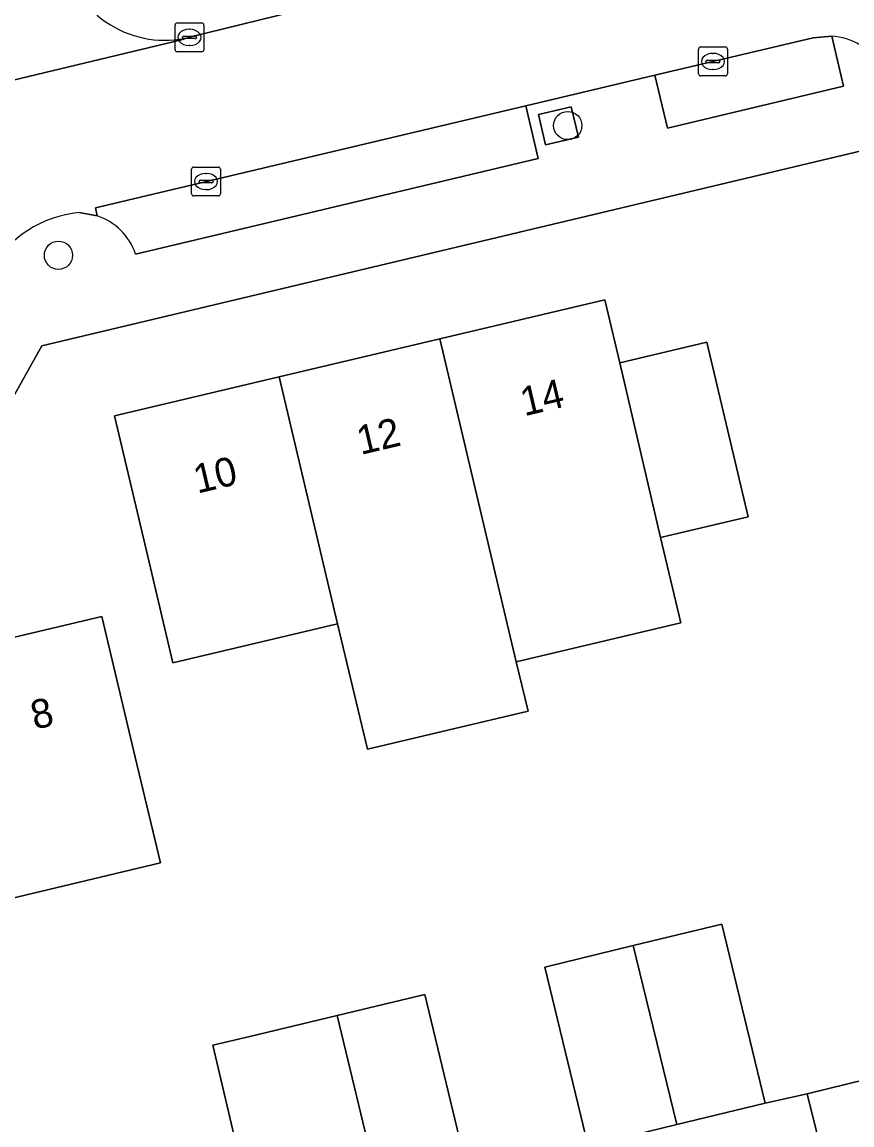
# Model space of a CAD drawing. Extents: x 158472 to 159562, y 388525 to 389606.
# Drawn here: x 159306.35 to 159335.08, y 388869.63 to 388907.81 of the extents above; entities that cross this region are included whole.
import ezdxf

# ---------------------------------------------------------------- set-up
doc = ezdxf.new("R2010")
doc.units = 0
for name, color, linetype in [('IMGEO_Boom', 7, 'Continuous'), ('IMGEO_Erf', 7, 'Continuous'), ('IMGEO_Groenvoorziening', 7, 'Continuous'), ('IMGEO_Kolk', 7, 'Continuous'), ('IMGEO_Pand', 7, 'Continuous'), ('IMGEO_Pand_nummerreeks', 7, 'Continuous'), ('IMGEO_Parkeervlak_open', 7, 'Continuous'), ('IMGEO_Rijbaan_lokaal_open', 7, 'Continuous'), ('IMGEO_Voetpad_open', 7, 'Continuous')]:
    doc.layers.add(name, color=color, linetype=linetype)

msp = doc.modelspace()

# ---------------------------------------------------------------- linework, layer by layer
at = {"layer": 'IMGEO_Boom'}
for centre in [(159325.24, 388904.225), (159307.613, 388899.733)]:
    msp.add_circle(centre, 0.489, dxfattribs=at)
at = {"layer": 'IMGEO_Erf'}
for points in [[(159349.314, 388867.976), (159359.026, 388870.354), (159353.95, 388891.736), (159353.66, 388892.956), (159336.429, 388903.595), (159307.04, 388896.602), (159302.591, 388888.674), (159277.636, 388882.603)], [(159280.433, 388876.137), (159285.874, 388877.432), (159285.241, 388880.1), (159286.895, 388880.492), (159286.566, 388881.876), (159292.276, 388883.231), (159297.84, 388884.552), (159303.405, 388885.873), (159309.115, 388887.228), (159310.27, 388882.364), (159311.14, 388878.697), (159305.43, 388877.342), (159306.04, 388874.773), (159303.892, 388874.263), (159304.063, 388873.539), (159300.648, 388872.728), (159299.866, 388876.022), (159294.301, 388874.701), (159295.285, 388870.557), (159292.838, 388869.976), (159291.855, 388874.12), (159287.501, 388873.065), (159288.445, 388869.087)], [(159325.949, 388868.897), (159324.443, 388875.093), (159327.508, 388875.838), (159330.572, 388876.583), (159332.078, 388870.387), (159333.531, 388870.701), (159339.724, 388872.227), (159340.481, 388869.158)], [(159313.689, 388869.296), (159312.961, 388872.384), (159314.237, 388872.69), (159317.262, 388873.416), (159320.292, 388874.144), (159321.779, 388867.956)]]:
    msp.add_lwpolyline(points, dxfattribs=at)
msp.add_lwpolyline([(159323.461, 388885.661), (159323.866, 388883.948), (159318.305, 388882.632), (159317.277, 388886.979), (159311.571, 388885.629), (159310.701, 388889.306), (159309.549, 388894.171), (159315.257, 388895.522), (159320.819, 388896.838), (159326.527, 388898.189), (159327.041, 388896.015), (159330.057, 388896.729), (159331.488, 388890.683), (159328.457, 388889.966), (159329.156, 388887.008)], close=True, dxfattribs=at)
at = {"layer": 'IMGEO_Groenvoorziening'}
msp.add_lwpolyline([(159325.61, 388903.827), (159325.361, 388904.876), (159324.227, 388904.607), (159324.476, 388903.558)], close=True, dxfattribs=at)
at = {"layer": 'IMGEO_Kolk'}
for p, q in [((159311.648, 388906.851), (159311.648, 388907.703)), ((159311.723, 388907.777), (159312.575, 388907.777)), ((159312.649, 388907.703), (159312.649, 388906.851)), ((159311.907, 388907.271), (159311.907, 388907.283)), ((159312.345, 388907.234), (159311.947, 388907.234)), ((159311.95, 388907.32), (159312.348, 388907.32)), ((159312.136, 388907.557), (159312.161, 388907.557)), ((159312.391, 388907.283), (159312.391, 388907.271)), ((159312.159, 388906.997), (159312.134, 388906.997)), ((159329.767, 388906.018), (159329.767, 388906.87)), ((159329.842, 388906.944), (159330.694, 388906.944)), ((159330.768, 388906.87), (159330.768, 388906.018)), ((159312.575, 388906.777), (159311.723, 388906.777)), ((159330.026, 388906.438), (159330.026, 388906.45)), ((159330.069, 388906.487), (159330.467, 388906.487)), ((159330.255, 388906.724), (159330.28, 388906.724)), ((159330.51, 388906.45), (159330.51, 388906.438)), ((159330.464, 388906.401), (159330.066, 388906.401)), ((159330.278, 388906.164), (159330.253, 388906.164)), ((159330.694, 388905.944), (159329.842, 388905.944)), ((159312.22, 388901.861), (159312.22, 388902.713)), ((159312.295, 388902.787), (159313.147, 388902.787)), ((159313.221, 388902.713), (159313.221, 388901.861)), ((159312.479, 388902.281), (159312.479, 388902.293)), ((159312.917, 388902.244), (159312.519, 388902.244)), ((159312.522, 388902.33), (159312.92, 388902.33)), ((159312.708, 388902.567), (159312.733, 388902.567)), ((159312.963, 388902.293), (159312.963, 388902.281)), ((159312.731, 388902.007), (159312.706, 388902.007)), ((159313.147, 388901.787), (159312.295, 388901.787))]:
    msp.add_line(p, q, dxfattribs=at)
for points in [[(159311.648, 388906.851), (159311.648, 388907.703)], [(159311.723, 388907.777), (159312.575, 388907.777)], [(159312.649, 388907.703), (159312.649, 388906.851)], [(159329.767, 388906.018), (159329.767, 388906.87)], [(159329.842, 388906.944), (159330.694, 388906.944)], [(159330.768, 388906.87), (159330.768, 388906.018)], [(159312.575, 388906.777), (159311.723, 388906.777)], [(159330.694, 388905.944), (159329.842, 388905.944)], [(159312.22, 388901.861), (159312.22, 388902.713)], [(159312.295, 388902.787), (159313.147, 388902.787)], [(159313.221, 388902.713), (159313.221, 388901.861)], [(159313.147, 388901.787), (159312.295, 388901.787)]]:
    msp.add_lwpolyline(points, dxfattribs=at)
for centre, radius, start, end in [((159311.725, 388907.701), 0.0765, 91.552, 178.448), ((159311.725, 388907.701), 0.0765, 91.552, 178.448), ((159312.573, 388907.701), 0.0765, 1.552, 88.448), ((159312.573, 388907.701), 0.0765, 1.552, 88.448), ((159311.947, 388907.28), 0.0403, 85.8775, 175.7526), ((159311.944, 388907.27), 0.0366, 178.938, 274.7102), ((159312.348, 388907.277), 0.043, 264.8664, 352.4533), ((159312.352, 388907.282), 0.0386, 1.7309, 96.639), ((159311.725, 388906.853), 0.0765, 181.552, 268.448), ((159311.725, 388906.853), 0.0765, 181.552, 268.448), ((159312.573, 388906.853), 0.0765, 271.552, 358.448), ((159312.573, 388906.853), 0.0765, 271.552, 358.448), ((159329.844, 388906.868), 0.0765, 91.552, 178.448), ((159329.844, 388906.868), 0.0765, 91.552, 178.448), ((159330.692, 388906.868), 0.0765, 1.552, 88.448), ((159330.692, 388906.868), 0.0765, 1.552, 88.448), ((159330.066, 388906.447), 0.0403, 85.8775, 175.7526), ((159330.471, 388906.449), 0.0386, 1.7309, 96.639), ((159330.063, 388906.437), 0.0366, 178.938, 274.7102), ((159330.467, 388906.444), 0.043, 264.8664, 352.4533), ((159329.844, 388906.02), 0.0765, 181.552, 268.448), ((159329.844, 388906.02), 0.0765, 181.552, 268.448), ((159330.692, 388906.02), 0.0765, 271.552, 358.448), ((159330.692, 388906.02), 0.0765, 271.552, 358.448), ((159312.297, 388902.711), 0.0765, 91.552, 178.448), ((159312.297, 388902.711), 0.0765, 91.552, 178.448), ((159313.145, 388902.711), 0.0765, 1.552, 88.448), ((159313.145, 388902.711), 0.0765, 1.552, 88.448), ((159312.519, 388902.29), 0.0403, 85.8775, 175.7526), ((159312.516, 388902.28), 0.0366, 178.938, 274.7102), ((159312.92, 388902.287), 0.043, 264.8664, 352.4533), ((159312.924, 388902.292), 0.0386, 1.7309, 96.639), ((159312.297, 388901.863), 0.0765, 181.552, 268.448), ((159312.297, 388901.863), 0.0765, 181.552, 268.448), ((159313.145, 388901.863), 0.0765, 271.552, 358.448), ((159313.145, 388901.863), 0.0765, 271.552, 358.448)]:
    msp.add_arc(centre, radius, start, end, dxfattribs=at)
for centre, major_axis, ratio, start_param, end_param in [((159312.135, 388907.277), (-0.387, 0.002), 0.722429, 4.712389, 7.853982), ((159312.16, 388907.277), (-0.39, 0.002), 0.717154, 1.570796, 4.712389), ((159330.254, 388906.444), (-0.387, 0.002), 0.722429, 4.712389, 7.853982), ((159330.279, 388906.444), (-0.39, 0.002), 0.717154, 1.570796, 4.712389), ((159312.707, 388902.287), (-0.387, 0.002), 0.722429, 4.712389, 7.853982), ((159312.732, 388902.287), (-0.39, 0.002), 0.717154, 1.570796, 4.712389)]:
    msp.add_ellipse(centre, major_axis=major_axis, ratio=ratio, start_param=start_param, end_param=end_param, dxfattribs=at)
at = {"layer": 'IMGEO_Pand'}
for points in [[(159322.838, 388888.295), (159323.461, 388885.661), (159329.156, 388887.008), (159328.457, 388889.966), (159327.041, 388896.015), (159326.527, 388898.189), (159320.819, 388896.838)], [(159320.819, 388896.838), (159315.257, 388895.522), (159317.277, 388886.979), (159318.305, 388882.632), (159323.866, 388883.948), (159323.461, 388885.661), (159322.838, 388888.295)], [(159327.041, 388896.015), (159328.457, 388889.966), (159331.488, 388890.683), (159330.057, 388896.729)], [(159315.257, 388895.522), (159309.549, 388894.171), (159310.701, 388889.306), (159311.571, 388885.629), (159317.277, 388886.979)], [(159303.405, 388885.873), (159305.43, 388877.342), (159311.14, 388878.697), (159310.27, 388882.364), (159309.115, 388887.228)], [(159327.508, 388875.838), (159329.014, 388869.642), (159332.078, 388870.387), (159330.572, 388876.583)], [(159327.508, 388875.838), (159324.443, 388875.093), (159325.949, 388868.897), (159329.014, 388869.642)], [(159318.752, 388867.229), (159321.779, 388867.956), (159320.292, 388874.144), (159317.262, 388873.416)], [(159313.689, 388869.296), (159314.422, 388866.188), (159315.724, 388866.501), (159318.752, 388867.229), (159317.262, 388873.416), (159314.237, 388872.69), (159312.961, 388872.384)], [(159334.286, 388867.64), (159340.481, 388869.158), (159339.724, 388872.227), (159333.531, 388870.701)]]:
    msp.add_lwpolyline(points, close=True, dxfattribs=at)
at = {"layer": 'IMGEO_Parkeervlak_open'}
msp.add_lwpolyline([(159334.381, 388907.321), (159333.74, 388907.266), (159328.255, 388905.967), (159328.689, 388904.138), (159334.791, 388905.584)], close=True, dxfattribs=at)
for points in [[(159323.789, 388904.908), (159308.9, 388901.381), (159308.958, 388901.1)], [(159310.284, 388899.777), (159324.222, 388903.079), (159323.789, 388904.908)]]:
    msp.add_lwpolyline(points, dxfattribs=at)
msp.add_arc((159308.283, 388899.097), 2.113, 18.76, 71.3698, dxfattribs=at)
at = {"layer": 'IMGEO_Rijbaan_lokaal_open'}
for points in [[(159331.862, 388912.131), (159312.152, 388907.279), (159311.871, 388907.188), (159303.192, 388905.115), (159301.133, 388901.749), (159305.262, 388899.225)], [(159303.192, 388905.115), (159311.871, 388907.188), (159312.152, 388907.279)], [(159308.327, 388901.209), (159308.958, 388901.1), (159308.9, 388901.381), (159323.789, 388904.908), (159328.255, 388905.967), (159333.74, 388907.266), (159334.381, 388907.321)], [(159334.286, 388867.64), (159333.531, 388870.701), (159332.078, 388870.387), (159329.014, 388869.642), (159325.949, 388868.897)]]:
    msp.add_lwpolyline(points, dxfattribs=at)
for centre, radius, start, end in [((159311.296, 388910.762), 3.587, 192.9409, 283.8089), ((159334.238, 388905.154), 2.172, 58.7188, 86.2357), ((159308.677, 388897.309), 3.916, 95.1278, 150.7028)]:
    msp.add_arc(centre, radius, start, end, dxfattribs=at)
at = {"layer": 'IMGEO_Voetpad_open'}
for points in [[(159312.152, 388907.279), (159331.862, 388912.131)], [(159334.381, 388907.321), (159334.791, 388905.584), (159328.689, 388904.138), (159328.255, 388905.967), (159323.789, 388904.908), (159324.222, 388903.079), (159310.284, 388899.777)], [(159277.636, 388882.603), (159302.591, 388888.674), (159307.04, 388896.602), (159336.429, 388903.595), (159353.66, 388892.956), (159353.95, 388891.736), (159355.166, 388892.025), (159358.014, 388890.266), (159359.096, 388885.707), (159359.29, 388885.753), (159361.333, 388886.238), (159360.767, 388888.603), (159362.496, 388890.581), (159366.156, 388891.073), (159369.335, 388891.489)], [(159308.958, 388901.1), (159308.327, 388901.209)]]:
    msp.add_lwpolyline(points, dxfattribs=at)
msp.add_lwpolyline([(159325.61, 388903.827), (159324.476, 388903.558), (159324.227, 388904.607), (159325.361, 388904.876)], close=True, dxfattribs=at)
for centre, radius, start, end in [((159311.296, 388910.762), 3.587, 192.9409, 283.8089), ((159334.238, 388905.154), 2.172, 58.7188, 86.2357), ((159308.677, 388897.309), 3.916, 95.1278, 150.7028), ((159308.283, 388899.097), 2.113, 18.76, 71.3698)]:
    msp.add_arc(centre, radius, start, end, dxfattribs=at)

# ---------------------------------------------------------------- texts
at = {"layer": 'IMGEO_Pand_nummerreeks'}
for s, rotation, p in [('14', 13.3146, (159323.736, 388894.158)), ('12', 13.3155, (159318.075, 388892.819)), ('10', 13.3146, (159312.421, 388891.48)), ('8', 13.3521, (159306.79, 388883.305))]:
    msp.add_text(s, height=1, rotation=rotation, dxfattribs=at).set_placement(p)

doc.saveas('drawing.dxf')
